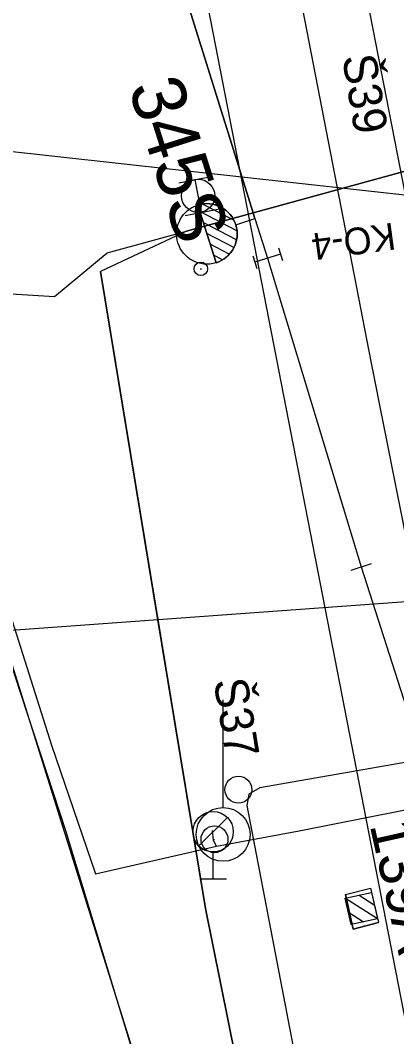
# Model space of a CAD drawing. Extents: x -545846 to -545044, y -1122650 to -1119108.
# Drawn here: x -545704.71 to -545690.73, y -1119416.66 to -1119378.88 of the extents above; entities that cross this region are included whole.
import ezdxf

# ---------------------------------------------------------------- set-up
doc = ezdxf.new("R2010")
doc.units = 0
for name, color, linetype in [('osvětlené plochy-hodnota-obrys', 7, 'Continuous'), ('Vrstva 1', 7, 'Continuous'), ('Vrstva 1 - Koleje', 7, 'Continuous'), ('Vrstva 11 - Trakce', 7, 'Continuous'), ('Vrstva 12 - Trakce zaklady', 7, 'Continuous'), ('Vrstva 2', 7, 'Continuous'), ('Vrstva 2 - Vyhybky', 7, 'Continuous'), ('Vrstva 26', 7, 'Continuous'), ('Vrstva 27', 7, 'Continuous'), ('Vrstva 28', 7, 'Continuous'), ('Vrstva 3', 7, 'Continuous'), ('Vrstva 31', 7, 'Continuous'), ('Vrstva 33 - prvky sdelzar', 7, 'Continuous'), ('Vrstva 41', 7, 'Continuous'), ('Vrstva 42', 7, 'Continuous'), ('Vrstva 43', 7, 'Continuous'), ('Vrstva 44', 7, 'Continuous'), ('Vrstva 51', 7, 'Continuous'), ('Vrstva 62', 7, 'Continuous'), ('Vrstva 63', 7, 'Continuous')]:
    doc.layers.add(name, color=color, linetype=linetype)

msp = doc.modelspace()

# ---------------------------------------------------------------- linework, layer by layer
at = {"layer": 'osvětlené plochy-hodnota-obrys'}
for points in [[(-545664.282, -1119515.639), (-545680.447, -1119467.233), (-545736.202, -1119180.74), (-545730.573, -1119179.645)], [(-545730.573, -1119179.645), (-545675.345, -1119462.605), (-545660.82, -1119505.941)]]:
    msp.add_lwpolyline(points, dxfattribs=at)
at = {"layer": 'Vrstva 1'}
for points in [[(-545720.48, -1119243.554), (-545716.211, -1119265.458), (-545709.71, -1119298.83), (-545705.603, -1119319.946), (-545703.826, -1119329.138), (-545700.44, -1119346.499), (-545698.393, -1119357.038), (-545695.828, -1119370.213), (-545691.674, -1119391.619), (-545690.242, -1119398.846), (-545690.242, -1119398.846)], [(-545747.732, -1119248.86), (-545746.28, -1119252.643), (-545737.918, -1119274.448), (-545736.4, -1119278.392), (-545728.356, -1119299.329), (-545723.82, -1119311.169), (-545719.761, -1119321.782), (-545719.475, -1119322.512), (-545718.884, -1119324.063), (-545715.419, -1119333.159), (-545710.907, -1119344.997), (-545706.856, -1119355.613), (-545706.428, -1119356.746), (-545704.145, -1119362.77), (-545699.748, -1119374.21), (-545696.232, -1119385.479), (-545695.995, -1119386.25), (-545695.528, -1119387.718), (-545692.046, -1119399.195)]]:
    msp.add_lwpolyline(points, dxfattribs=at)
at = {"layer": 'Vrstva 1 - Koleje'}
msp.add_lwpolyline([(-545692.046, -1119399.195), (-545687.238, -1119414.22), (-545684.201, -1119429.76), (-545684.113, -1119430.211)], dxfattribs=at)
at = {"layer": 'Vrstva 11 - Trakce'}
for p, q in [((-545692.637, -1119411.513), (-545691.447, -1119412.269)), ((-545692.12, -1119411.398), (-545691.562, -1119411.752)), ((-545692.525, -1119412.028), (-545691.96, -1119412.387))]:
    msp.add_line(p, q, dxfattribs=at)
msp.add_lwpolyline([(-545691.664, -1119411.296), (-545691.446, -1119412.272), (-545692.422, -1119412.49), (-545692.64, -1119411.514)], close=True, dxfattribs=at)
at = {"layer": 'Vrstva 12 - Trakce zaklady'}
msp.add_line((-545692.638, -1119411.372), (-545691.698, -1119411.138), dxfattribs=at)
for points in [[(-545691.698, -1119411.138), (-545691.404, -1119412.417), (-545692.351, -1119412.656), (-545692.638, -1119411.372), (-545691.698, -1119411.138)], [(-545691.698, -1119411.138), (-545691.698, -1119411.138), (-545691.404, -1119412.417), (-545691.404, -1119412.417)], [(-545692.638, -1119411.372), (-545692.638, -1119411.372), (-545692.351, -1119412.656)], [(-545692.351, -1119412.656), (-545692.351, -1119412.656), (-545691.404, -1119412.417)]]:
    msp.add_lwpolyline(points, dxfattribs=at)
at = {"layer": 'Vrstva 2'}
for p, q in [((-545698.123, -1119385.746), (-545697.441, -1119387.89)), ((-545697.441, -1119387.89), (-545698.123, -1119385.746)), ((-545696.781, -1119386.307), (-545697.941, -1119385.707)), ((-545696.665, -1119386.705), (-545698.045, -1119385.991)), ((-545696.71, -1119386.477), (-545695.995, -1119386.25)), ((-545696.68, -1119387.035), (-545697.916, -1119386.395)), ((-545696.779, -1119387.322), (-545697.788, -1119386.8)), ((-545696.95, -1119387.571), (-545697.659, -1119387.204)), ((-545697.202, -1119387.779), (-545697.531, -1119387.608))]:
    msp.add_line(p, q, dxfattribs=at)
msp.add_lwpolyline([(-545695.995, -1119386.25), (-545696.232, -1119385.479), (-545699.748, -1119374.21), (-545704.145, -1119362.77)], dxfattribs=at)
msp.add_circle((-545697.782, -1119386.818), 1.125, dxfattribs=at)
msp.add_arc((-545697.782, -1119386.818), 1.125, 287.6469, 107.6469, dxfattribs=at)
at = {"layer": 'Vrstva 2 - Vyhybky'}
msp.add_line((-545692.427, -1119399.317), (-545691.665, -1119399.073), dxfattribs=at)
msp.add_lwpolyline([(-545692.046, -1119399.195), (-545687.238, -1119414.22)], dxfattribs=at)
at = {"layer": 'Vrstva 26'}
for points in [[(-545685.653, -1119383.563), (-545687.442, -1119383.663), (-545698.546, -1119386.715), (-545701.735, -1119388.211)], [(-545685.653, -1119383.563), (-545687.442, -1119383.663), (-545698.546, -1119386.715)], [(-545680.794, -1119490.021), (-545681.126, -1119488.142), (-545685.254, -1119471.698), (-545685.659, -1119470.078), (-545688.379, -1119459.015), (-545691.11, -1119444.524), (-545693.485, -1119431.472), (-545696.136, -1119420.308), (-545697.84, -1119411.888), (-545699.458, -1119402.071), (-545701.735, -1119388.211)]]:
    msp.add_lwpolyline(points, dxfattribs=at)
at = {"layer": 'Vrstva 28'}
msp.add_line((-545698.032, -1119388.115), (-545697.982, -1119388.115), dxfattribs=at)
msp.add_circle((-545698.007, -1119388.115), 0.25, dxfattribs=at)
at = {"layer": 'Vrstva 3'}
for p, q in [((-545698.827, -1119384.922), (-545697.618, -1119384.683)), ((-545697.984, -1119386.011), (-545698.222, -1119384.803)), ((-545698.588, -1119386.131), (-545697.379, -1119385.892)), ((-545695.125, -1119387.33), (-545694.976, -1119387.808)), ((-545696.08, -1119387.628), (-545695.931, -1119388.106)), ((-545695.051, -1119387.569), (-545696.005, -1119387.867))]:
    msp.add_line(p, q, dxfattribs=at)
msp.add_circle((-545698.104, -1119385.405), 0.616, dxfattribs=at)
at = {"layer": 'Vrstva 31'}
for points in [[(-545725.735, -1119411.961), (-545722.48, -1119408.5), (-545719.46, -1119405.92), (-545717.08, -1119402.17), (-545714.88, -1119397.08), (-545714.21, -1119393.19), (-545714.49, -1119390.6), (-545708.48, -1119388.84), (-545703.45, -1119389.15), (-545701.491, -1119387.522), (-545698.546, -1119386.715), (-545687.442, -1119383.663), (-545686.8, -1119383.83)], [(-545698.546, -1119386.715), (-545701.735, -1119388.211), (-545697.84, -1119411.888), (-545696.136, -1119420.308), (-545693.485, -1119431.472), (-545691.11, -1119444.524), (-545688.379, -1119459.015), (-545685.254, -1119471.698), (-545681.126, -1119488.142), (-545680.197, -1119492.738)]]:
    msp.add_lwpolyline(points, dxfattribs=at)
at = {"layer": 'Vrstva 33 - prvky sdelzar'}
msp.add_lwpolyline([(-545670.73, -1119380.04), (-545672.065, -1119380.44), (-545673.516, -1119380.759), (-545675.08, -1119380.973), (-545677.404, -1119381.86), (-545678.81, -1119382.38), (-545682.029, -1119382.937), (-545685.653, -1119383.563), (-545687.442, -1119383.663), (-545698.546, -1119386.715)], dxfattribs=at)
at = {"layer": 'Vrstva 41'}
for p, q in [((-545697.18, -1119408.14), (-545697.18, -1119404.14)), ((-545697.019, -1119408.509), (-545698.081, -1119409.57)), ((-545697.18, -1119409.14), (-545697.18, -1119409.14)), ((-545697.55, -1119410.799), (-545697.55, -1119409.791)), ((-545697.05, -1119410.799), (-545698.05, -1119410.799))]:
    msp.add_line(p, q, dxfattribs=at)
for centre, radius in [((-545697.18, -1119409.14), 1), ((-545697.55, -1119409.041), 0.75), ((-545697.5, -1119409.32), 0.5)]:
    msp.add_circle(centre, radius, dxfattribs=at)
at = {"layer": 'Vrstva 42'}
for p, q in [((-545697.58, -1119408.99), (-545697.55, -1119409.04)), ((-545697.54, -1119409.36), (-545697.5, -1119409.32))]:
    msp.add_line(p, q, dxfattribs=at)
for points in [[(-545707.19, -1119378.7), (-545708.81, -1119382.93), (-545709.33, -1119385.35), (-545709.18, -1119387.44), (-545707.56, -1119393.21), (-545703.55, -1119405.82), (-545701.92, -1119410.6), (-545697.43, -1119409.58), (-545697.54, -1119409.36), (-545697.58, -1119408.99)], [(-545697.43, -1119409.58), (-545694.35, -1119409.01), (-545689.35, -1119408.02), (-545668.31, -1119403.66), (-545664.2, -1119402.82), (-545662.4, -1119402.58), (-545656.62, -1119402.92), (-545648.99, -1119404.36)]]:
    msp.add_lwpolyline(points, dxfattribs=at)
at = {"layer": 'Vrstva 43'}
msp.add_circle((-545696.61, -1119407.477), 0.5, dxfattribs=at)
at = {"layer": 'Vrstva 44'}
msp.add_lwpolyline([(-545698.387, -1119332.167), (-545688.892, -1119380.643), (-545688.773, -1119381.07), (-545688.658, -1119381.436), (-545684.204, -1119404.98), (-545684.3, -1119405.214), (-545684.473, -1119405.424), (-545695.821, -1119407.408), (-545696.222, -1119407.647), (-545696.303, -1119408.062), (-545686.856, -1119457.258), (-545686.828, -1119457.471), (-545686.717, -1119457.756), (-545678.249, -1119507.566)], dxfattribs=at)
at = {"layer": 'Vrstva 51'}
msp.add_lwpolyline([(-545700.3, -1119418.033), (-545700.411, -1119417.629), (-545703.017, -1119409.041), (-545704.922, -1119403.219), (-545708.477, -1119391.705), (-545712.92, -1119377.245), (-545717.337, -1119363.013), (-545721.642, -1119348.807), (-545727.546, -1119329.758), (-545731.704, -1119316.891), (-545736.031, -1119302.559), (-545739.655, -1119290.958), (-545742.921, -1119280.287), (-545744.235, -1119276.471)], dxfattribs=at)
at = {"layer": 'Vrstva 62'}
msp.add_lwpolyline([(-545724.011, -1119341.044), (-545706.497, -1119398.181), (-545698.346, -1119424.203), (-545700.534, -1119424.819), (-545703.062, -1119425.435), (-545706.223, -1119416.182), (-545714.307, -1119413.608), (-545716.671, -1119413.504), (-545718.977, -1119414.396), (-545722.991, -1119416.651), (-545724.633, -1119417.59)], dxfattribs=at)
at = {"layer": 'Vrstva 63'}
for p, q in [((-545684.593, -1119386.018), (-545726.451, -1119381.392)), ((-545665.307, -1119398.66), (-545723.536, -1119402.905))]:
    msp.add_line(p, q, dxfattribs=at)

# ---------------------------------------------------------------- texts
at = {"layer": 'Vrstva 11 - Trakce'}
msp.add_text('139A', height=1.6, rotation=282.5997, dxfattribs=at).set_placement((-545691.738, -1119408.786))
at = {"layer": 'Vrstva 2'}
msp.add_text('345S', height=2, rotation=287.6469, dxfattribs=at).set_placement((-545700.713, -1119381.365))
at = {"layer": 'Vrstva 27'}
msp.add_text('KO-4', height=1, rotation=187.6834, dxfattribs=at).set_placement((-545690.853, -1119386.396))
at = {"layer": 'Vrstva 43'}
for s, p in [('Š39', (-545692.76, -1119380.236)), ('Š37', (-545697.538, -1119403.426))]:
    msp.add_text(s, height=1.25, rotation=279.317, dxfattribs=at).set_placement(p)

doc.saveas('drawing.dxf')
